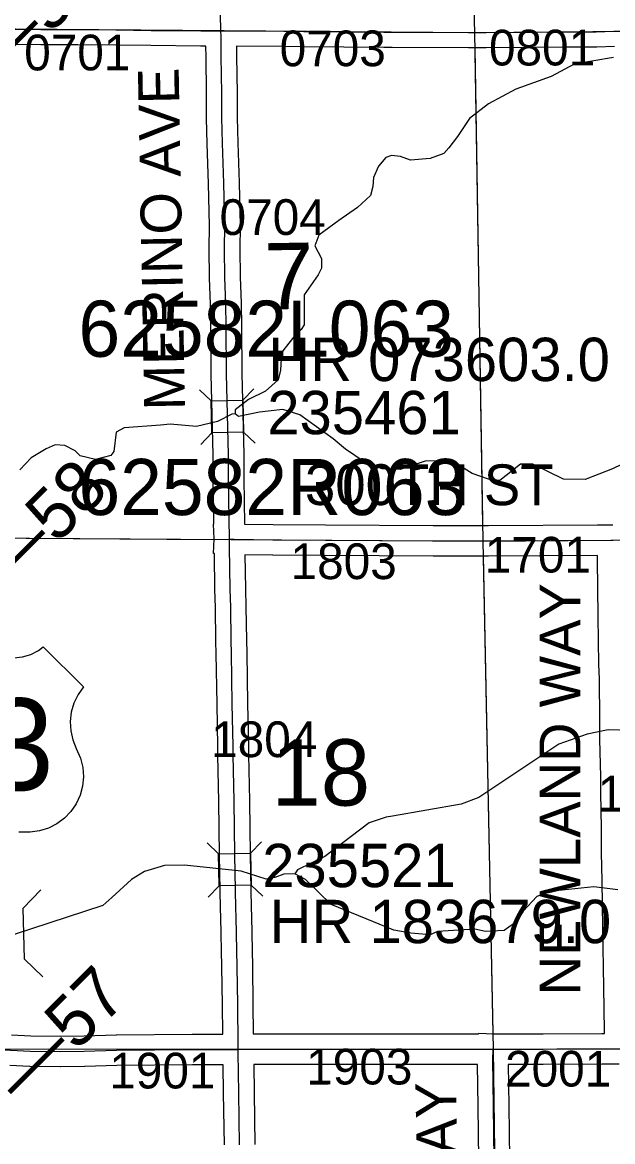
# Model space of a CAD drawing. Extents: x 23.6 to 68.7, y -63 to -29.
# Drawn here: x 44.845 to 46.003, y -54.804 to -52.609 of the extents above; entities that cross this region are included whole.
import ezdxf

# ---------------------------------------------------------------- set-up
doc = ezdxf.new("R2010")
doc.units = 0
for name, color, linetype in [('tdCoHydroRiver', 7, 'Continuous'), ('tdCoSecRdNmbr', 7, 'Continuous'), ('tdCoSecRdTxt', 7, 'Continuous'), ('tdCoSecRteBand', 7, 'Continuous'), ('tdCoSecRteCL', 7, 'Continuous'), ('tdCoSectLine', 7, 'Continuous'), ('tdCoSectLinePart', 7, 'Continuous'), ('tdCoSectNmbr', 7, 'Continuous'), ('tdCoShieldUsRte', 7, 'Continuous'), ('tdCoStrucDivPri', 7, 'Continuous'), ('tdCoStrucPriMaintName', 7, 'Continuous'), ('tdCoStrucSec', 7, 'Continuous'), ('tdCoStrucSecCoName', 7, 'Continuous'), ('tdCoStrucSecFHWANum', 7, 'Continuous'), ('tdCoSurfGravel', 7, 'Continuous'), ('tdStHwyPriRefPost1', 7, 'Continuous')]:
    doc.layers.add(name, color=color, linetype=linetype)

msp = doc.modelspace()

# ---------------------------------------------------------------- linework, layer by layer
at = {"layer": 'tdCoHydroRiver'}
for points in [[(46.0048, -52.6777), (45.9276, -52.6911), (45.8821, -52.7153), (45.8129, -52.7398), (45.7595, -52.7688), (45.7219, -52.7976), (45.6986, -52.8326), (45.6815, -52.8549), (45.6719, -52.866), (45.6448, -52.8758), (45.6063, -52.8794), (45.587, -52.8717), (45.5694, -52.8703), (45.5582, -52.8736)], [(45.5582, -52.8736), (45.5438, -52.8911), (45.5342, -52.9133), (45.5326, -52.9307), (45.5279, -52.9481), (45.5024, -52.972), (45.4657, -52.9976), (45.4265, -53.0264), (45.4189, -53.047), (45.4317, -53.0721), (45.4319, -53.0911), (45.4257, -53.1038), (45.3977, -53.1435), (45.3982, -53.2019), (45.392, -53.2114), (45.3826, -53.2194), (45.3561, -53.2528), (45.3531, -53.2686), (45.3517, -53.2907), (45.3472, -53.3097), (45.3221, -53.3321), (45.2891, -53.3482), (45.2625, -53.3689), (45.2626, -53.3768)], [(45.5652, -53.4844), (45.5509, -53.4846), (45.5158, -53.4707), (45.4791, -53.4458), (45.4551, -53.4255), (45.3895, -53.3788), (45.3561, -53.368), (45.3101, -53.3732), (45.2689, -53.3815), (45.2626, -53.3768)], [(45.2626, -53.3768), (45.2562, -53.3769), (45.228, -53.3914), (45.187, -53.4012), (45.1349, -53.397), (45.116, -53.3987), (45.045, -53.4042), (45.0293, -53.4122), (45.0249, -53.4501), (45.0186, -53.4581), (44.9887, -53.4663), (44.9587, -53.4587), (44.9491, -53.4493), (44.9285, -53.4384), (44.9095, -53.437), (44.8922, -53.4451), (44.8624, -53.4627), (44.8405, -53.4866)], [(46.4484, -53.5426), (46.442, -53.5411), (46.4197, -53.5193), (46.1821, -53.4445), (46.1503, -53.4291), (46.1125, -53.4311), (46.0026, -53.4844), (45.9491, -53.5055), (45.9065, -53.5044), (45.8462, -53.475), (45.8225, -53.4753), (45.7818, -53.5073), (45.7595, -53.5044), (45.7276, -53.4937), (45.6875, -53.4689), (45.635, -53.4695), (45.5859, -53.4858), (45.5652, -53.4844)], [(46.4181, -53.9534), (46.393, -53.9663), (46.2877, -54.0069), (46.1727, -54.0334), (46.1396, -54.0369), (46.0936, -54.0122), (46.0603, -53.9984), (45.9938, -53.996), (45.9527, -54.0044), (45.8975, -54.0241), (45.7403, -54.1287), (45.7056, -54.1418), (45.5714, -54.1655)], [(45.5714, -54.1655), (45.5587, -54.1673), (45.5254, -54.1788), (45.4385, -54.2447), (45.3848, -54.2707), (45.38, -54.2787)], [(45.38, -54.2787), (45.3579, -54.2789), (45.3406, -54.2854), (45.3233, -54.2887), (45.2742, -54.2734), (45.1636, -54.2618), (45.1242, -54.2622), (45.0848, -54.2736), (45.0597, -54.2896), (45.0206, -54.3247), (45.0034, -54.3407), (44.7925, -54.409)], [(45.5736, -54.3889), (45.4507, -54.3386), (45.4008, -54.2897), (45.38, -54.2787)], [(46.0132, -54.3099), (45.9657, -54.3041), (45.879, -54.3129), (45.8539, -54.3227), (45.8273, -54.3514), (45.8149, -54.372), (45.7899, -54.3897), (45.7533, -54.3914), (45.7326, -54.3867), (45.6595, -54.3917), (45.6453, -54.3981), (45.6071, -54.3951), (45.5736, -54.3889)]]:
    msp.add_lwpolyline(points, dxfattribs=at)
at = {"layer": 'tdCoSecRteBand'}
for points in [[(45.195, -52.6558), (45.1948, -52.6558), (45.0976, -52.6546), (45.0285, -52.6538), (44.9541, -52.6531), (44.8814, -52.6527), (44.8814, -52.6527), (44.8813, -52.6527), (44.7723, -52.6516), (44.7719, -52.6516), (44.7715, -52.6516), (44.7591, -52.6511), (44.7375, -52.6503), (44.7076, -52.6492), (44.7097, -52.5893)], [(44.8238, -54.5941), (44.8618, -54.596), (44.9197, -54.5967), (44.9663, -54.596), (45.0296, -54.5945), (45.0298, -54.5945), (45.03, -54.5945), (45.1785, -54.593), (45.1787, -54.593), (45.1788, -54.593), (45.2383, -54.593), (45.2376, -54.5351), (45.2364, -54.4611), (45.2348, -54.3641), (45.2342, -54.3463), (45.2341, -54.3461), (45.2341, -54.3459), (45.232, -54.2421), (45.232, -54.242), (45.232, -54.2418), (45.2308, -54.1368), (45.2289, -54.0459), (45.2289, -54.0455), (45.2289, -54.0452), (45.2289, -54.0288), (45.2271, -53.9459), (45.2271, -53.9458), (45.2271, -53.9457), (45.2256, -53.8466), (45.2249, -53.8228), (45.2249, -53.8226), (45.2249, -53.8224), (45.2239, -53.7561), (45.2231, -53.7212), (45.2231, -53.7211), (45.2231, -53.721), (45.2219, -53.6524), (45.2219, -53.6524), (45.2219, -53.6505), (45.22, -53.6504), (45.2214, -53.6218), (45.2202, -53.5931), (45.221, -53.5931), (45.2196, -53.5048), (45.2196, -53.5047), (45.2196, -53.5045), (45.2194, -53.4576), (45.2158, -53.2987), (45.2158, -53.2985), (45.2158, -53.2983), (45.215, -53.206), (45.2142, -53.1616), (45.2122, -53.1101), (45.2122, -53.1096), (45.2122, -53.1092), (45.2117, -53.0535), (45.2117, -53.0532), (45.2117, -53.0529), (45.2122, -53.0082), (45.2104, -52.9252), (45.2078, -52.8468), (45.2078, -52.8468), (45.2078, -52.8468), (45.2063, -52.797), (45.2063, -52.7964), (45.2063, -52.7959), (45.2065, -52.7484), (45.2055, -52.6759), (45.2055, -52.6757), (45.2055, -52.6756), (45.2054, -52.6561), (45.2052, -52.6561), (45.2052, -52.6558), (45.1951, -52.6558), (45.195, -52.6558)], [(46.0062, -52.6562), (45.9718, -52.6574), (45.9713, -52.6574), (45.9708, -52.6574), (45.9117, -52.6574), (45.8495, -52.6584), (45.8493, -52.6584), (45.8492, -52.6584), (45.7548, -52.6591), (45.7546, -52.6591), (45.7543, -52.6591), (45.7199, -52.6587), (45.5703, -52.6584), (45.5701, -52.6584), (45.57, -52.6584), (45.5541, -52.6582), (45.3971, -52.6569), (45.3969, -52.6569), (45.3967, -52.6569), (45.3575, -52.6561), (45.2654, -52.6554), (45.2655, -52.6751), (45.2665, -52.7479), (45.2665, -52.7482), (45.2665, -52.7485), (45.2663, -52.7957), (45.2678, -52.8449), (45.2704, -52.9234), (45.2704, -52.9236), (45.2704, -52.9237), (45.2722, -53.0074), (45.2722, -53.0079), (45.2722, -53.0084), (45.2717, -53.0532), (45.2722, -53.1082), (45.2742, -53.1595), (45.2742, -53.1599), (45.2742, -53.1602), (45.275, -53.2051), (45.275, -53.2053), (45.275, -53.2054), (45.2758, -53.2976), (45.2794, -53.4565), (45.2794, -53.4567), (45.2794, -53.457), (45.2796, -53.5041), (45.281, -53.5926), (45.3369, -53.5934), (45.4396, -53.5941), (45.6511, -53.5954), (45.7593, -53.5956)], [(45.7593, -53.5956), (45.9732, -53.5943), (45.9734, -53.5943), (45.9734, -53.594), (46.0033, -53.5941)], [(45.7328, -54.5925), (45.7386, -54.5925), (45.7401, -54.5925), (45.7402, -54.591), (45.7694, -54.5924), (45.7986, -54.5923), (45.8666, -54.5921), (45.9814, -54.5915), (45.9815, -54.5915), (45.9816, -54.5915), (45.9869, -54.5915), (45.9868, -54.5862), (45.9868, -54.5862), (45.9868, -54.5861), (45.9853, -54.5009), (45.9853, -54.5009), (45.9853, -54.5008), (45.9837, -54.3844), (45.9823, -54.2924), (45.9807, -54.2369), (45.9807, -54.2363), (45.9807, -54.2357), (45.9812, -54.1892), (45.9797, -54.1195), (45.9797, -54.1193), (45.9797, -54.1191), (45.9794, -54.0876), (45.9776, -54.0152), (45.9776, -54.0147), (45.9776, -54.0143), (45.9777, -53.9767), (45.9768, -53.8963), (45.9761, -53.8683), (45.9761, -53.8682), (45.9761, -53.8681), (45.9746, -53.7737), (45.9746, -53.7737), (45.9746, -53.7736), (45.9733, -53.663), (45.9733, -53.6627), (45.9733, -53.6625), (45.9733, -53.6543), (45.7595, -53.6556), (45.7594, -53.6556), (45.7593, -53.6556), (45.6509, -53.6554), (45.6508, -53.6554), (45.6508, -53.6554), (45.4393, -53.6541), (45.4393, -53.6541), (45.4393, -53.6541), (45.3364, -53.6534), (45.3362, -53.6534), (45.3361, -53.6534), (45.2819, -53.6527), (45.2831, -53.7199), (45.2839, -53.7548), (45.2839, -53.7549), (45.2839, -53.7551), (45.2849, -53.8213), (45.2856, -53.8451), (45.2856, -53.8453), (45.2856, -53.8455), (45.2871, -53.9447), (45.2889, -54.0278), (45.2889, -54.0281), (45.2889, -54.0284), (45.2889, -54.0449), (45.2908, -54.1356), (45.2908, -54.1358), (45.2908, -54.136), (45.292, -54.241), (45.2941, -54.3444), (45.2948, -54.3622), (45.2948, -54.3625), (45.2948, -54.3628), (45.2964, -54.4601), (45.2964, -54.4602), (45.2964, -54.4602), (45.2976, -54.5342), (45.2976, -54.5342), (45.2976, -54.5343), (45.2983, -54.5924), (45.3226, -54.5921), (45.3228, -54.5921), (45.3231, -54.5921), (45.4549, -54.5925), (45.5883, -54.5921), (45.5884, -54.5921), (45.5885, -54.5921), (45.7328, -54.5925)], [(45.2415, -54.8102), (45.2401, -54.7086), (45.2391, -54.6532), (45.2391, -54.6532), (45.2391, -54.6531), (45.239, -54.6531), (45.239, -54.653), (45.179, -54.653), (45.0308, -54.6545), (44.9676, -54.656), (44.9674, -54.656), (44.9673, -54.656), (44.9202, -54.6567), (44.9198, -54.6567), (44.9194, -54.6567), (44.8605, -54.656), (44.8599, -54.656), (44.8593, -54.656), (44.8208, -54.654)], [(45.7407, -54.8388), (45.7392, -54.7344), (45.7379, -54.6525), (45.7329, -54.6525), (45.7328, -54.6525), (45.7327, -54.6525), (45.5884, -54.6521), (45.455, -54.6525), (45.4549, -54.6525), (45.4548, -54.6525), (45.3231, -54.6521), (45.2991, -54.6524), (45.3, -54.7076), (45.3, -54.7076), (45.3, -54.7076), (45.3015, -54.8094)], [(46.0159, -54.6515), (45.9869, -54.6515), (45.9817, -54.6515), (45.8669, -54.6521), (45.8668, -54.6521), (45.8668, -54.6521), (45.7979, -54.6523), (45.7992, -54.7335), (45.7992, -54.7335), (45.7992, -54.7335), (45.8007, -54.8379)]]:
    msp.add_lwpolyline(points, dxfattribs=at)
at = {"layer": 'tdCoSecRteCL'}
for points in [[(45.2346, -52.6255), (45.2345, -52.6244), (45.2322, -52.5053), (45.2301, -52.4337), (45.2265, -52.3118), (45.226, -52.2656), (45.2229, -52.1532), (45.2224, -52.1249), (45.2183, -51.9194), (45.2147, -51.7336), (45.2124, -51.6579), (45.2104, -51.5986), (45.2075, -51.5621), (45.2063, -51.5424), (45.2047, -51.4862), (45.2045, -51.4518)], [(44.7386, -52.6204), (44.7602, -52.6211), (44.7726, -52.6216), (44.8816, -52.6227), (44.9543, -52.6231), (45.0288, -52.6238), (45.098, -52.6246), (45.1951, -52.6258), (45.2218, -52.6258), (45.2346, -52.6255)], [(45.2346, -52.6255), (45.2459, -52.6253), (45.3579, -52.6261), (45.3974, -52.6269), (45.5544, -52.6282), (45.5703, -52.6284), (45.7201, -52.6287), (45.7546, -52.6291), (45.849, -52.6284), (45.9115, -52.6274), (45.9708, -52.6274), (46.0052, -52.6263), (46.0304, -52.6253), (46.0355, -52.6246)], [(45.2514, -53.6219), (45.2496, -53.5044), (45.2494, -53.4571), (45.2458, -53.298), (45.245, -53.2056), (45.2442, -53.1607), (45.2422, -53.1089), (45.2417, -53.0532), (45.2422, -53.008), (45.2404, -52.9244), (45.2378, -52.8458), (45.2363, -52.7961), (45.2365, -52.7483), (45.2355, -52.6754), (45.2353, -52.6362), (45.2346, -52.6255)], [(45.2687, -54.6228), (45.2686, -54.6135), (45.2676, -54.5346), (45.2664, -54.4607), (45.2648, -54.3633), (45.2641, -54.3452), (45.262, -54.2415), (45.2608, -54.1363), (45.2589, -54.0452), (45.2589, -54.0284), (45.2571, -53.9452), (45.2556, -53.8459), (45.2549, -53.8219), (45.2539, -53.7555), (45.2531, -53.7205), (45.2516, -53.6381), (45.2518, -53.6314), (45.2514, -53.6219)], [(45.2514, -53.6219), (45.2607, -53.6224), (45.3366, -53.6234), (45.4395, -53.6241), (45.651, -53.6254), (45.7593, -53.6256), (46.0034, -53.6241)], [(44.444, -54.6134), (44.4591, -54.6176), (44.4711, -54.6194), (44.4842, -54.6212), (44.4951, -54.6219), (44.5121, -54.6221), (44.5585, -54.6216), (44.6356, -54.6218), (44.7155, -54.6215), (44.7706, -54.6217), (44.7933, -54.6227), (44.8104, -54.6235), (44.8223, -54.6241), (44.8609, -54.626), (44.9197, -54.6267), (44.9669, -54.626), (45.0303, -54.6245), (45.1788, -54.623), (45.2552, -54.623), (45.2687, -54.6228)], [(45.2687, -54.6228), (45.323, -54.6221), (45.4549, -54.6225), (45.5884, -54.6221), (45.7328, -54.6225), (45.7687, -54.6224)], [(45.2715, -54.8098), (45.2701, -54.7081), (45.2687, -54.6292), (45.2687, -54.6228)], [(45.782, -55.6198), (45.7817, -55.5992), (45.7812, -55.5422), (45.7802, -55.4725), (45.7802, -55.4519), (45.7786, -55.3656), (45.7784, -55.3493), (45.7778, -55.2786), (45.7769, -55.238), (45.7759, -55.1606), (45.7741, -55.0496), (45.7723, -54.9395), (45.7707, -54.8384), (45.7692, -54.734), (45.7677, -54.6431), (45.7687, -54.6224)], [(45.7687, -54.6224), (45.8667, -54.6221), (45.9816, -54.6215), (46.0169, -54.6215)]]:
    msp.add_lwpolyline(points, dxfattribs=at)
at = {"layer": 'tdCoSectLine'}
for points in [[(45.7019, -51.569), (45.7323, -52.6288)], [(44.7494, -52.6207), (45.7323, -52.6288)], [(45.7323, -52.6288), (46.7374, -52.6201)], [(45.7323, -52.6288), (45.7483, -53.6263)], [(44.7599, -53.6197), (45.7483, -53.6263)], [(45.7483, -53.6263), (46.7529, -53.6184)], [(45.7483, -53.6263), (45.7684, -54.6224)], [(44.7866, -54.6214), (45.7684, -54.6224)], [(45.7684, -54.6224), (46.7652, -54.6173)], [(45.7684, -54.6224), (45.7817, -55.6198)]]:
    msp.add_lwpolyline(points, dxfattribs=at)
at = {"layer": 'tdCoSectLinePart'}
for points in [[(45.7328, -52.6589), (45.7478, -53.5956)], [(44.7599, -53.6197), (45.2211, -53.6228)], [(45.7489, -53.6551), (45.7677, -54.5918)]]:
    msp.add_lwpolyline(points, dxfattribs=at)
at = {"layer": 'tdCoShieldUsRte'}
msp.add_lwpolyline([(44.8289, -53.8552), (44.8457, -53.8533), (44.8618, -53.8483), (44.8768, -53.8404), (44.8865, -53.8332), (44.9654, -53.9121), (44.9547, -53.927), (44.9466, -53.9436), (44.9414, -53.9612), (44.9393, -53.9795), (44.9402, -53.9979), (44.9442, -54.0158), (44.9511, -54.0329), (44.9596, -54.0519), (44.9639, -54.0698), (44.9653, -54.0882), (44.9635, -54.1065), (44.9588, -54.1243), (44.9511, -54.141), (44.9407, -54.1562), (44.9279, -54.1694), (44.9131, -54.1804), (44.8967, -54.1887), (44.8791, -54.1941), (44.8609, -54.1965), (44.8518, -54.1966), (44.8384, -54.1967)], dxfattribs=at)
at = {"layer": 'tdCoStrucDivPri'}
msp.add_lwpolyline([(44.8858, -54.4803), (44.8495, -54.4459), (44.8469, -54.3459), (44.8813, -54.3096)], dxfattribs=at)
at = {"layer": 'tdCoStrucSec'}
for p, q in [((45.2779, -53.3499), (45.2995, -53.3273)), ((45.2153, -53.3513), (45.1927, -53.3297)), ((45.2167, -53.4139), (45.1951, -53.4365)), ((45.2793, -53.4125), (45.302, -53.4341)), ((45.2303, -54.2393), (45.2077, -54.2177)), ((45.2929, -54.238), (45.3146, -54.2155)), ((45.2316, -54.3019), (45.2099, -54.3245)), ((45.2942, -54.3006), (45.3168, -54.3223))]:
    msp.add_line(p, q, dxfattribs=at)
for points in [[(45.2167, -53.4139), (45.2153, -53.3513), (45.2779, -53.3499), (45.2793, -53.4125)], [(45.2316, -54.3019), (45.2303, -54.2393), (45.2929, -54.238), (45.2942, -54.3006)]]:
    msp.add_lwpolyline(points, close=True, dxfattribs=at)
at = {"layer": 'tdCoSurfGravel'}
for points in [[(45.2715, -54.8098), (45.2701, -54.7081), (45.2687, -54.6292), (45.2687, -54.6228), (45.2686, -54.6135), (45.2676, -54.5346), (45.2664, -54.4607), (45.2648, -54.3633), (45.2641, -54.3452), (45.262, -54.2415), (45.2608, -54.1363), (45.2589, -54.0452), (45.2589, -54.0284), (45.2571, -53.9452), (45.2556, -53.8459), (45.2549, -53.8219), (45.2539, -53.7555), (45.2531, -53.7205), (45.2516, -53.6381), (45.2518, -53.6314), (45.2514, -53.6219), (45.2496, -53.5044), (45.2494, -53.4571), (45.2458, -53.298), (45.245, -53.2056), (45.2442, -53.1607), (45.2422, -53.1089), (45.2417, -53.0532), (45.2422, -53.008), (45.2404, -52.9244), (45.2378, -52.8458), (45.2363, -52.7961), (45.2365, -52.7483), (45.2355, -52.6754), (45.2353, -52.6362), (45.2346, -52.6255), (45.2345, -52.6244), (45.2322, -52.5053)], [(44.7386, -52.6204), (44.7602, -52.6211), (44.7726, -52.6216), (44.8816, -52.6227), (44.9543, -52.6231), (45.0288, -52.6238), (45.098, -52.6246), (45.1951, -52.6258), (45.2218, -52.6258), (45.2346, -52.6255), (45.2459, -52.6253), (45.3579, -52.6261), (45.3974, -52.6269), (45.5544, -52.6282), (45.5703, -52.6284), (45.7201, -52.6287), (45.7546, -52.6291), (45.849, -52.6284), (45.9115, -52.6274), (45.9708, -52.6274), (46.0052, -52.6263)], [(45.2514, -53.6219), (45.2607, -53.6224), (45.3366, -53.6234), (45.4395, -53.6241), (45.651, -53.6254), (45.7593, -53.6256), (46.0034, -53.6241), (46.0038, -53.6241), (46.1284, -53.6232), (46.2284, -53.6228), (46.2396, -53.6224), (46.2446, -53.6206), (46.249, -53.6175)], [(44.8104, -54.6235), (44.8223, -54.6241), (44.8609, -54.626), (44.9197, -54.6267), (44.9669, -54.626), (45.0303, -54.6245), (45.1788, -54.623), (45.2552, -54.623), (45.2687, -54.6228), (45.323, -54.6221), (45.4549, -54.6225), (45.5884, -54.6221), (45.7328, -54.6225), (45.7687, -54.6224), (45.8667, -54.6221), (45.9816, -54.6215), (46.0169, -54.6215)], [(45.782, -55.6198), (45.7817, -55.5992), (45.7812, -55.5422), (45.7802, -55.4725), (45.7802, -55.4519), (45.7786, -55.3656), (45.7784, -55.3493), (45.7778, -55.2786), (45.7769, -55.238), (45.7759, -55.1606), (45.7741, -55.0496), (45.7723, -54.9395), (45.7707, -54.8384), (45.7692, -54.734), (45.7677, -54.6431), (45.7687, -54.6224)]]:
    msp.add_lwpolyline(points, dxfattribs=at)

# ---------------------------------------------------------------- texts
at = {"layer": 'tdCoSecRdNmbr'}
for s, rotation, p in [('0703', 0.0353, (45.3499, -52.695)), ('0801', 0.0356, (45.7604, -52.6935)), ('0701', 0.0349, (44.849, -52.7031)), ('0704', 0.0352, (45.2321, -53.0258)), ('1803', 0.0353, (45.3713, -53.7007)), ('1701', 0.0356, (45.7522, -53.6878)), ('1804', 0.0352, (45.2156, -54.0497)), ('1704', 0.0357, (45.9737, -54.1563)), ('1903', 0.0353, (45.402, -54.6916)), ('1901', 0.035, (45.0158, -54.6994)), ('2001', 0.0356, (45.7919, -54.6957))]:
    msp.add_text(s, height=0.07, rotation=rotation, dxfattribs=at).set_placement(p)
at = {"layer": 'tdCoSecRdTxt'}
for s, rotation, p in [('MERINO AVE', 91.0683, (45.1644, -53.3689)), ('300TH ST', 359.9413, (45.3995, -53.5553)), ('NEWLAND WAY', 90, (45.9395, -54.5168)), ('NEWLAND WAY', 91, (45.71, -55.4946))]:
    msp.add_text(s, height=0.08, rotation=rotation, dxfattribs=at).set_placement(p)
at = {"layer": 'tdCoSectNmbr'}
for s, rotation, p in [('7', 1.0352, (45.3208, -53.1721)), ('18', 0.0352, (45.3339, -54.1448))]:
    msp.add_text(s, height=0.13, rotation=rotation, dxfattribs=at).set_placement(p)
at = {"layer": 'tdCoShieldUsRte'}
msp.add_text('63', height=0.18, dxfattribs=at).set_placement((44.6394, -54.1145))
at = {"layer": 'tdCoStrucPriMaintName'}
for s, p in [('62582L063', (44.9554, -53.2646)), ('62582L063', (44.9554, -53.2646)), ('62582L063', (44.9554, -53.2646)), ('62582R063', (44.9554, -53.575)), ('62582R063', (44.9554, -53.575)), ('62582R063', (44.9554, -53.575))]:
    msp.add_text(s, height=0.11, dxfattribs=at).set_placement(p)
at = {"layer": 'tdCoStrucSecCoName'}
for s, p in [('HR 073603.0', (45.3277, -53.3123)), ('HR 183679.0', (45.3302, -54.4144))]:
    msp.add_text(s, height=0.085, dxfattribs=at).set_placement(p)
at = {"layer": 'tdCoStrucSecFHWANum'}
for s, p in [('235461', (45.3257, -53.4165)), ('235521', (45.3158, -54.3046))]:
    msp.add_text(s, height=0.085, dxfattribs=at).set_placement(p)
at = {"layer": 'tdStHwyPriRefPost1'}
for s, p in [('‒‒59', (44.794, -52.7386)), ('‒‒58', (44.8079, -53.7382)), ('‒‒57', (44.8458, -54.7333))]:
    msp.add_text(s, height=0.1, rotation=45, dxfattribs=at).set_placement(p)

doc.saveas('drawing.dxf')
